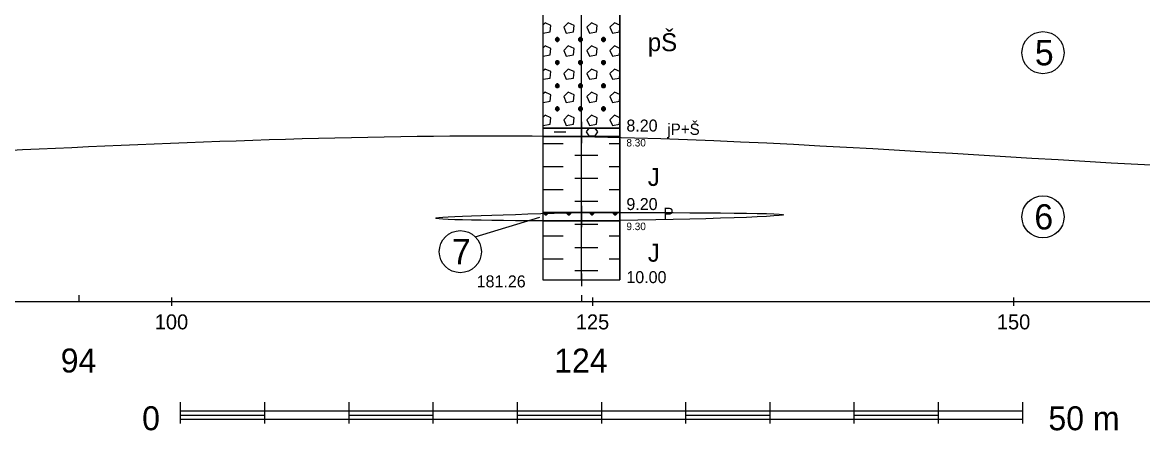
# Model space of a CAD drawing. Extents: x 3042 to 4120, y 576 to 2694.
# Drawn here: x 3298.3 to 3364.8, y 1392.5 to 1416.7 of the extents above; entities that cross this region are included whole.
import ezdxf

# ---------------------------------------------------------------- set-up
doc = ezdxf.new("R2010")
doc.units = 0
for name, color, linetype in [('14', 7, 'Continuous'), ('17', 7, 'Continuous'), ('18', 7, 'Continuous'), ('51', 7, 'Continuous'), ('52', 7, 'Continuous'), ('53', 7, 'Continuous'), ('56', 7, 'Continuous'), ('7', 7, 'Continuous'), ('8', 7, 'Continuous'), ('rozhraní', 7, 'Continuous')]:
    doc.layers.add(name, color=color, linetype=linetype)

msp = doc.modelspace()

# ---------------------------------------------------------------- linework, layer by layer
at = {"layer": '18'}
for p, q in [((3331.502, 1401.464), (3331.502, 1451.464)), ((3331.121, 1401.464), (3331.883, 1401.464)), ((3331.502, 1401.845), (3331.502, 1401.083)), ((3301.662, 1400.545), (3301.662, 1400.164)), ((3331.502, 1400.545), (3331.502, 1400.164))]:
    msp.add_line(p, q, dxfattribs=at)
at = {"layer": '51'}
for p, q in [((3330.069, 1415.616), (3330.069, 1415.845)), ((3331.441, 1415.616), (3331.441, 1415.845)), ((3332.812, 1415.616), (3332.812, 1415.845)), ((3330.069, 1414.244), (3330.069, 1414.473)), ((3331.441, 1414.244), (3331.441, 1414.473)), ((3332.812, 1414.244), (3332.812, 1414.473)), ((3330.069, 1412.873), (3330.069, 1413.101)), ((3331.441, 1412.873), (3331.441, 1413.101)), ((3332.812, 1412.873), (3332.812, 1413.101)), ((3330.069, 1411.501), (3330.069, 1411.73)), ((3331.441, 1411.501), (3331.441, 1411.73)), ((3332.812, 1411.501), (3332.812, 1411.73)), ((3329.879, 1410.244), (3330.565, 1410.244)), ((3329.216, 1409.558), (3329.726, 1409.558)), ((3329.726, 1409.558), (3330.412, 1409.558)), ((3331.098, 1409.977), (3331.784, 1409.977)), ((3333.155, 1409.558), (3333.788, 1409.558)), ((3331.098, 1408.872), (3331.784, 1408.872)), ((3331.784, 1408.872), (3332.47, 1408.872)), ((3329.216, 1408.187), (3329.726, 1408.187)), ((3329.726, 1408.187), (3330.412, 1408.187)), ((3333.155, 1408.187), (3333.788, 1408.187)), ((3331.098, 1407.501), (3331.784, 1407.501)), ((3331.784, 1407.501), (3332.47, 1407.501)), ((3329.216, 1406.815), (3329.726, 1406.815)), ((3329.726, 1406.815), (3330.412, 1406.815)), ((3333.155, 1406.815), (3333.788, 1406.815)), ((3331.098, 1406.129), (3331.784, 1406.129)), ((3331.784, 1406.129), (3332.47, 1406.129)), ((3329.383, 1405.329), (3329.383, 1405.464)), ((3330.755, 1405.329), (3330.755, 1405.464)), ((3332.127, 1405.329), (3332.127, 1405.464)), ((3333.498, 1405.329), (3333.498, 1405.464)), ((3331.098, 1404.758), (3331.784, 1404.758)), ((3331.784, 1404.758), (3332.47, 1404.758)), ((3329.216, 1404.072), (3329.726, 1404.072)), ((3329.726, 1404.072), (3330.412, 1404.072)), ((3333.155, 1404.072), (3333.788, 1404.072)), ((3331.098, 1403.386), (3331.784, 1403.386)), ((3331.784, 1403.386), (3332.47, 1403.386)), ((3329.216, 1402.7), (3329.726, 1402.7)), ((3329.726, 1402.7), (3330.412, 1402.7)), ((3333.155, 1402.7), (3333.788, 1402.7)), ((3331.098, 1402.014), (3331.784, 1402.014)), ((3331.784, 1402.014), (3332.47, 1402.014))]:
    msp.add_line(p, q, dxfattribs=at)
for points in [[(3329.216, 1410.464), (3333.788, 1410.464), (3333.788, 1420.964), (3329.216, 1420.964)], [(3329.216, 1409.964), (3333.788, 1409.964), (3333.788, 1410.464), (3329.216, 1410.464)], [(3329.216, 1405.464), (3333.788, 1405.464), (3333.788, 1409.964), (3329.216, 1409.964)], [(3329.216, 1404.964), (3333.788, 1404.964), (3333.788, 1405.464), (3329.216, 1405.464)], [(3329.216, 1401.464), (3333.788, 1401.464), (3333.788, 1404.964), (3329.216, 1404.964)]]:
    msp.add_lwpolyline(points, close=True, dxfattribs=at)
for points in [[(3329.216, 1416.146), (3329.231, 1416.111), (3329.65, 1416.188), (3329.688, 1416.569), (3329.345, 1416.721), (3329.216, 1416.591)], [(3330.45, 1416.454), (3330.603, 1416.111), (3331.022, 1416.188), (3331.06, 1416.569), (3330.717, 1416.721), (3330.45, 1416.454)], [(3331.822, 1416.454), (3331.974, 1416.111), (3332.393, 1416.188), (3332.431, 1416.569), (3332.089, 1416.721), (3331.822, 1416.454)], [(3333.788, 1416.575), (3333.46, 1416.721), (3333.193, 1416.454)], [(3333.193, 1416.454), (3333.346, 1416.111), (3333.765, 1416.188), (3333.788, 1416.416)], [(3330.031, 1415.845), (3329.955, 1415.768), (3329.955, 1415.692), (3330.031, 1415.616), (3330.107, 1415.616), (3330.184, 1415.692), (3330.184, 1415.768), (3330.107, 1415.845), (3330.031, 1415.845), (3330.184, 1415.692), (3329.955, 1415.692), (3330.107, 1415.845)], [(3331.403, 1415.845), (3331.327, 1415.768), (3331.327, 1415.692), (3331.403, 1415.616), (3331.479, 1415.616), (3331.555, 1415.692), (3331.555, 1415.768), (3331.479, 1415.845), (3331.403, 1415.845), (3331.555, 1415.692), (3331.327, 1415.692), (3331.479, 1415.845)], [(3332.774, 1415.845), (3332.698, 1415.768), (3332.698, 1415.692), (3332.774, 1415.616), (3332.851, 1415.616), (3332.927, 1415.692), (3332.927, 1415.768), (3332.851, 1415.845), (3332.774, 1415.845), (3332.927, 1415.692), (3332.698, 1415.692), (3332.851, 1415.845)], [(3329.216, 1414.774), (3329.231, 1414.74), (3329.65, 1414.816), (3329.688, 1415.197), (3329.345, 1415.349), (3329.216, 1415.22)], [(3330.45, 1415.083), (3330.603, 1414.74), (3331.022, 1414.816), (3331.06, 1415.197), (3330.717, 1415.349), (3330.45, 1415.083)], [(3331.822, 1415.083), (3331.974, 1414.74), (3332.393, 1414.816), (3332.431, 1415.197), (3332.089, 1415.349), (3331.822, 1415.083)], [(3333.788, 1415.204), (3333.46, 1415.349), (3333.193, 1415.083)], [(3333.193, 1415.083), (3333.346, 1414.74), (3333.765, 1414.816), (3333.788, 1415.044)], [(3330.031, 1414.473), (3329.955, 1414.397), (3329.955, 1414.321), (3330.031, 1414.244), (3330.107, 1414.244), (3330.184, 1414.321), (3330.184, 1414.397), (3330.107, 1414.473), (3330.031, 1414.473), (3330.184, 1414.321), (3329.955, 1414.321), (3330.107, 1414.473)], [(3331.403, 1414.473), (3331.327, 1414.397), (3331.327, 1414.321), (3331.403, 1414.244), (3331.479, 1414.244), (3331.555, 1414.321), (3331.555, 1414.397), (3331.479, 1414.473), (3331.403, 1414.473), (3331.555, 1414.321), (3331.327, 1414.321), (3331.479, 1414.473)], [(3332.774, 1414.473), (3332.698, 1414.397), (3332.698, 1414.321), (3332.774, 1414.244), (3332.851, 1414.244), (3332.927, 1414.321), (3332.927, 1414.397), (3332.851, 1414.473), (3332.774, 1414.473), (3332.927, 1414.321), (3332.698, 1414.321), (3332.851, 1414.473)], [(3329.216, 1413.403), (3329.231, 1413.368), (3329.65, 1413.444), (3329.688, 1413.825), (3329.345, 1413.978), (3329.216, 1413.848)], [(3330.45, 1413.711), (3330.603, 1413.368), (3331.022, 1413.444), (3331.06, 1413.825), (3330.717, 1413.978), (3330.45, 1413.711)], [(3331.822, 1413.711), (3331.974, 1413.368), (3332.393, 1413.444), (3332.431, 1413.825), (3332.089, 1413.978), (3331.822, 1413.711)], [(3333.788, 1413.832), (3333.46, 1413.978), (3333.193, 1413.711)], [(3333.193, 1413.711), (3333.346, 1413.368), (3333.765, 1413.444), (3333.788, 1413.673)], [(3330.031, 1413.101), (3329.955, 1413.025), (3329.955, 1412.949), (3330.031, 1412.873), (3330.107, 1412.873), (3330.184, 1412.949), (3330.184, 1413.025), (3330.107, 1413.101), (3330.031, 1413.101), (3330.184, 1412.949), (3329.955, 1412.949), (3330.107, 1413.101)], [(3331.403, 1413.101), (3331.327, 1413.025), (3331.327, 1412.949), (3331.403, 1412.873), (3331.479, 1412.873), (3331.555, 1412.949), (3331.555, 1413.025), (3331.479, 1413.101), (3331.403, 1413.101), (3331.555, 1412.949), (3331.327, 1412.949), (3331.479, 1413.101)], [(3332.774, 1413.101), (3332.698, 1413.025), (3332.698, 1412.949), (3332.774, 1412.873), (3332.851, 1412.873), (3332.927, 1412.949), (3332.927, 1413.025), (3332.851, 1413.101), (3332.774, 1413.101), (3332.927, 1412.949), (3332.698, 1412.949), (3332.851, 1413.101)], [(3329.216, 1412.031), (3329.231, 1411.997), (3329.65, 1412.073), (3329.688, 1412.454), (3329.345, 1412.606), (3329.216, 1412.477)], [(3330.45, 1412.339), (3330.603, 1411.997), (3331.022, 1412.073), (3331.06, 1412.454), (3330.717, 1412.606), (3330.45, 1412.339)], [(3331.822, 1412.339), (3331.974, 1411.997), (3332.393, 1412.073), (3332.431, 1412.454), (3332.089, 1412.606), (3331.822, 1412.339)], [(3333.788, 1412.461), (3333.46, 1412.606), (3333.193, 1412.339)], [(3333.193, 1412.339), (3333.346, 1411.997), (3333.765, 1412.073), (3333.788, 1412.301)], [(3330.031, 1411.73), (3329.955, 1411.654), (3329.955, 1411.577), (3330.031, 1411.501), (3330.107, 1411.501), (3330.184, 1411.577), (3330.184, 1411.654), (3330.107, 1411.73), (3330.031, 1411.73), (3330.184, 1411.577), (3329.955, 1411.577), (3330.107, 1411.73)], [(3331.403, 1411.73), (3331.327, 1411.654), (3331.327, 1411.577), (3331.403, 1411.501), (3331.479, 1411.501), (3331.555, 1411.577), (3331.555, 1411.654), (3331.479, 1411.73), (3331.403, 1411.73), (3331.555, 1411.577), (3331.327, 1411.577), (3331.479, 1411.73)], [(3332.774, 1411.73), (3332.698, 1411.654), (3332.698, 1411.577), (3332.774, 1411.501), (3332.851, 1411.501), (3332.927, 1411.577), (3332.927, 1411.654), (3332.851, 1411.73), (3332.774, 1411.73), (3332.927, 1411.577), (3332.698, 1411.577), (3332.851, 1411.73)], [(3329.216, 1410.659), (3329.231, 1410.625), (3329.65, 1410.701), (3329.688, 1411.082), (3329.345, 1411.235), (3329.216, 1411.105)], [(3330.45, 1410.968), (3330.603, 1410.625), (3331.022, 1410.701), (3331.06, 1411.082), (3330.717, 1411.235), (3330.45, 1410.968)], [(3331.822, 1410.968), (3331.974, 1410.625), (3332.393, 1410.701), (3332.431, 1411.082), (3332.089, 1411.235), (3331.822, 1410.968)], [(3333.788, 1411.089), (3333.46, 1411.235), (3333.193, 1410.968)], [(3333.193, 1410.968), (3333.346, 1410.625), (3333.765, 1410.701), (3333.788, 1410.929)], [(3331.93, 1410.464), (3331.784, 1410.244), (3331.936, 1410.015)], [(3331.936, 1410.015), (3332.317, 1410.015), (3332.47, 1410.244), (3332.323, 1410.464)], [(3329.269, 1405.464), (3329.269, 1405.405), (3329.345, 1405.329), (3329.422, 1405.329), (3329.498, 1405.405), (3329.498, 1405.464)], [(3329.439, 1405.464), (3329.498, 1405.405), (3329.269, 1405.405), (3329.328, 1405.464)], [(3330.641, 1405.464), (3330.641, 1405.405), (3330.717, 1405.329), (3330.793, 1405.329), (3330.869, 1405.405), (3330.869, 1405.464)], [(3330.811, 1405.464), (3330.869, 1405.405), (3330.641, 1405.405), (3330.699, 1405.464)], [(3332.012, 1405.464), (3332.012, 1405.405), (3332.089, 1405.329), (3332.165, 1405.329), (3332.241, 1405.405), (3332.241, 1405.464)], [(3332.182, 1405.464), (3332.241, 1405.405), (3332.012, 1405.405), (3332.071, 1405.464)], [(3333.384, 1405.464), (3333.384, 1405.405), (3333.46, 1405.329), (3333.536, 1405.329), (3333.613, 1405.405), (3333.613, 1405.464)], [(3333.554, 1405.464), (3333.613, 1405.405), (3333.384, 1405.405), (3333.442, 1405.464)]]:
    msp.add_lwpolyline(points, dxfattribs=at)
at = {"layer": '53'}
for p, q in [((3329.216, 1451.464), (3329.216, 1401.464)), ((3333.788, 1451.464), (3333.788, 1401.464)), ((3329.216, 1410.464), (3333.788, 1410.464)), ((3329.216, 1409.964), (3333.788, 1409.964)), ((3329.216, 1405.464), (3333.788, 1405.464)), ((3329.216, 1404.964), (3333.788, 1404.964)), ((3329.216, 1401.464), (3333.788, 1401.464))]:
    msp.add_line(p, q, dxfattribs=at)
at = {"layer": '56'}
for p, q in [((3331.502, 1410.845), (3331.502, 1410.083)), ((3331.121, 1410.464), (3331.883, 1410.464)), ((3331.502, 1410.345), (3331.502, 1409.583)), ((3331.121, 1409.964), (3331.883, 1409.964)), ((3331.121, 1405.464), (3331.883, 1405.464)), ((3331.502, 1405.845), (3331.502, 1405.083)), ((3331.121, 1404.964), (3331.883, 1404.964)), ((3331.502, 1405.345), (3331.502, 1404.583)), ((3331.121, 1401.464), (3331.883, 1401.464)), ((3331.502, 1401.845), (3331.502, 1401.083))]:
    msp.add_line(p, q, dxfattribs=at)
at = {"layer": '7'}
for p, q in [((3207.182, 1400.164), (3458.222, 1400.164)), ((3307.182, 1399.91), (3307.182, 1400.418)), ((3332.182, 1399.91), (3332.182, 1400.418)), ((3357.182, 1399.91), (3357.182, 1400.418))]:
    msp.add_line(p, q, dxfattribs=at)
at = {"layer": '8'}
for p, q in [((3307.702, 1392.925), (3307.702, 1394.195)), ((3312.702, 1392.925), (3312.702, 1394.195)), ((3317.702, 1392.925), (3317.702, 1394.195)), ((3322.702, 1392.925), (3322.702, 1394.195)), ((3327.702, 1392.925), (3327.702, 1394.195)), ((3332.702, 1392.925), (3332.702, 1394.195)), ((3337.702, 1392.925), (3337.702, 1394.195)), ((3342.702, 1392.925), (3342.702, 1394.195)), ((3347.702, 1392.925), (3347.702, 1394.195)), ((3352.702, 1392.925), (3352.702, 1394.195)), ((3357.702, 1392.925), (3357.702, 1394.195)), ((3307.702, 1393.687), (3357.702, 1393.687)), ((3307.702, 1393.433), (3312.702, 1393.433)), ((3317.702, 1393.433), (3322.702, 1393.433)), ((3327.702, 1393.433), (3332.702, 1393.433)), ((3337.702, 1393.433), (3342.702, 1393.433)), ((3347.702, 1393.433), (3352.702, 1393.433)), ((3307.702, 1393.179), (3357.702, 1393.179))]:
    msp.add_line(p, q, dxfattribs=at)
at = {"layer": 'rozhraní'}
msp.add_line((3325.191, 1404.015), (3329.022, 1405.18), dxfattribs=at)
for centre in [(3358.903, 1414.947), (3358.903, 1405.201), (3324.308, 1403.131)]:
    msp.add_circle(centre, 1.25, dxfattribs=at)
for points in [[(3249.09, 1408.064), (3269.032, 1408.064), (3331.502, 1409.964), (3381.832, 1407.714), (3448.222, 1410.364), (3456.029, 1410.364)], [(3331.502, 1405.464), (3322.848, 1405.116), (3331.502, 1404.964), (3343.515, 1405.327), (3331.502, 1405.464)]]:
    msp.add_spline(points, degree=3, dxfattribs=at)

# ---------------------------------------------------------------- texts
at = {"layer": '14'}
for s, p in [('94', (3300.582, 1395.958)), ('124', (3329.882, 1395.958))]:
    msp.add_text(s, height=1.4224, dxfattribs=at).set_placement(p)
at = {"layer": '17'}
msp.add_text('181.26', height=0.7112, dxfattribs=at).set_placement((3325.279, 1401.012))
at = {"layer": '52'}
for s, height, p in [('pŠ', 1.0668, (3335.439, 1415.036)), ('8.20', 0.7112, (3334.169, 1410.266)), ('jP+Š', 0.6731, (3336.598, 1410.067)), ('8.30', 0.4445, (3334.169, 1409.378)), ('J', 1.067, (3335.439, 1407.036)), ('9.20', 0.7112, (3334.169, 1405.604)), ('P', 0.673, (3336.372, 1405.067)), ('9.30', 0.4445, (3334.169, 1404.412)), ('J', 1.067, (3335.439, 1402.536)), ('10.00', 0.7112, (3334.169, 1401.266))]:
    msp.add_text(s, height=height, dxfattribs=at).set_placement(p)
at = {"layer": '7'}
for s, p in [('100', (3306.166, 1398.519)), ('125', (3331.166, 1398.519)), ('150', (3356.166, 1398.519))]:
    msp.add_text(s, height=0.889, dxfattribs=at).set_placement(p)
at = {"layer": '8'}
for s, height, p in [('0', 1.422, (3305.416, 1392.529)), ('50 m', 1.4224, (3359.226, 1392.529))]:
    msp.add_text(s, height=height, dxfattribs=at).set_placement(p)
at = {"layer": 'rozhraní'}
for s, p in [('5', (3358.422, 1414.197)), ('6', (3358.391, 1404.451)), ('7', (3323.803, 1402.381))]:
    msp.add_text(s, height=1.5, dxfattribs=at).set_placement(p)

doc.saveas('drawing.dxf')
